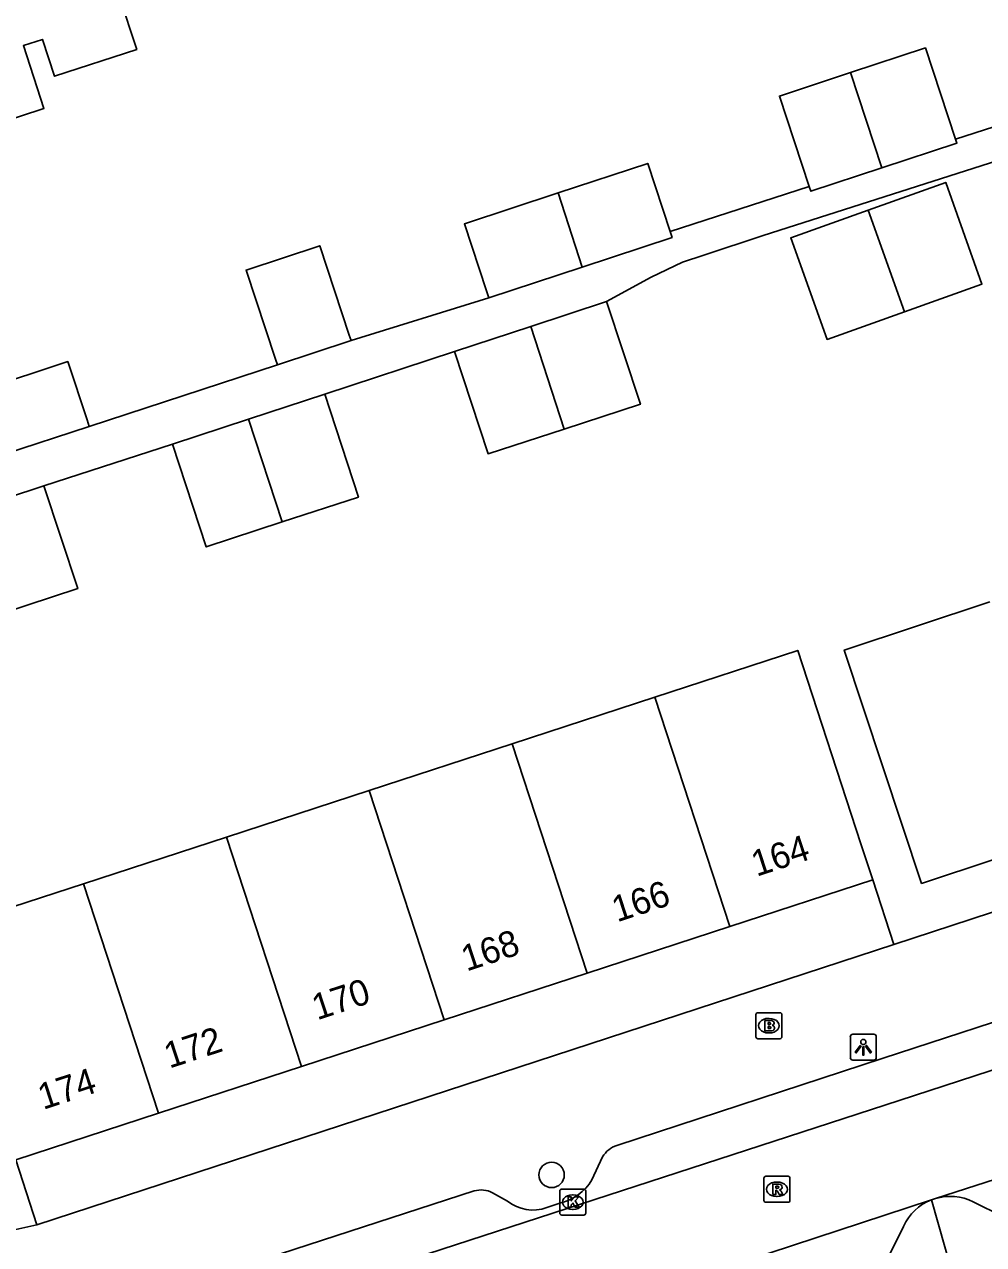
# Model space of a CAD drawing. Extents: x 158087 to 159494, y 382905 to 383981.
# Drawn here: x 159304.05 to 159340.98, y 382951.93 to 382998.9 of the extents above; entities that cross this region are included whole.
import ezdxf

# ---------------------------------------------------------------- set-up
doc = ezdxf.new("R2010")
doc.units = 0
for name, color, linetype in [('IMGEO_Boom', 7, 'Continuous'), ('IMGEO_Brandkraan', 7, 'Continuous'), ('IMGEO_Erf', 7, 'Continuous'), ('IMGEO_Kolk', 7, 'Continuous'), ('IMGEO_Lichtpunt', 7, 'Continuous'), ('IMGEO_Pand', 7, 'Continuous'), ('IMGEO_Pand_nummerreeks', 7, 'Continuous'), ('IMGEO_Pand_vergunning_verleend', 7, 'Continuous'), ('IMGEO_Rijbaan_lokaal_open', 7, 'Continuous'), ('IMGEO_Rioolput', 7, 'Continuous'), ('IMGEO_Voetpad_open', 7, 'Continuous')]:
    doc.layers.add(name, color=color, linetype=linetype)

msp = doc.modelspace()

# ---------------------------------------------------------------- linework, layer by layer
at = {"layer": 'IMGEO_Boom'}
msp.add_circle((159324.346, 382954.614), 0.489, dxfattribs=at)
at = {"layer": 'IMGEO_Brandkraan'}
for p, q in [((159332.285, 382960.859), (159333.137, 382960.859)), ((159332.21, 382959.933), (159332.21, 382960.785)), ((159332.698, 382960.639), (159332.723, 382960.639)), ((159333.211, 382960.785), (159333.211, 382959.933)), ((159333.137, 382959.859), (159332.285, 382959.859)), ((159332.721, 382960.079), (159332.696, 382960.079))]:
    msp.add_line(p, q, dxfattribs=at)
for points in [[(159332.285, 382960.859), (159333.137, 382960.859)], [(159332.21, 382959.933), (159332.21, 382960.785)], [(159332.558, 382960.559), (159332.558, 382960.159), (159332.771, 382960.159)], [(159332.789, 382960.559), (159332.558, 382960.559)], [(159332.737, 382960.478), (159332.683, 382960.478), (159332.683, 382960.402)], [(159332.683, 382960.402), (159332.736, 382960.402)], [(159332.745, 382960.326), (159332.683, 382960.326), (159332.683, 382960.245)], [(159333.211, 382960.785), (159333.211, 382959.933)], [(159333.137, 382959.859), (159332.285, 382959.859)], [(159332.683, 382960.245), (159332.745, 382960.245)]]:
    msp.add_lwpolyline(points, dxfattribs=at)
for centre, radius, start, end in [((159332.287, 382960.783), 0.0765, 91.552, 178.448), ((159332.287, 382960.783), 0.0765, 91.552, 178.448), ((159333.135, 382960.783), 0.0765, 1.552, 88.448), ((159333.135, 382960.783), 0.0765, 1.552, 88.448), ((159332.738, 382960.44), 0.0379, 267.8285, 90.9355), ((159332.746, 382960.285), 0.0404, 269.8759, 90.5077), ((159332.793, 382960.414), 0.145, 59.4692, 91.5367), ((159332.818, 382960.461), 0.0922, 285.5137, 58.1501), ((159332.823, 382960.269), 0.105, 301.3115, 78.989), ((159332.287, 382959.935), 0.0765, 181.552, 268.448), ((159332.287, 382959.935), 0.0765, 181.552, 268.448), ((159332.777, 382960.41), 0.251, 268.6676, 293.5347), ((159333.135, 382959.935), 0.0765, 271.552, 358.448), ((159333.135, 382959.935), 0.0765, 271.552, 358.448)]:
    msp.add_arc(centre, radius, start, end, dxfattribs=at)
for centre, major_axis, ratio, start_param, end_param in [((159332.697, 382960.359), (-0.387, 0.002), 0.722429, 4.712389, 7.853982), ((159332.722, 382960.359), (-0.39, 0.002), 0.717154, 1.570796, 4.712389)]:
    msp.add_ellipse(centre, major_axis=major_axis, ratio=ratio, start_param=start_param, end_param=end_param, dxfattribs=at)
at = {"layer": 'IMGEO_Erf'}
msp.add_lwpolyline([(159337.523, 382963.484), (159336.71, 382965.971)], dxfattribs=at)
at = {"layer": 'IMGEO_Kolk'}
for p, q in [((159324.66, 382953.142), (159324.66, 382953.994)), ((159324.735, 382954.068), (159325.587, 382954.068)), ((159325.148, 382953.848), (159325.173, 382953.848)), ((159325.661, 382953.994), (159325.661, 382953.142)), ((159325.171, 382953.288), (159325.146, 382953.288)), ((159325.587, 382953.068), (159324.735, 382953.068))]:
    msp.add_line(p, q, dxfattribs=at)
for points in [[(159324.66, 382953.142), (159324.66, 382953.994)], [(159324.735, 382954.068), (159325.587, 382954.068)], [(159324.981, 382953.768), (159325.104, 382953.768), (159325.104, 382953.617), (159325.234, 382953.768), (159325.398, 382953.768), (159325.252, 382953.617), (159325.405, 382953.368), (159325.253, 382953.368), (159325.168, 382953.532), (159325.104, 382953.465), (159325.104, 382953.368), (159324.981, 382953.368), (159324.981, 382953.768)], [(159325.661, 382953.994), (159325.661, 382953.142)], [(159325.587, 382953.068), (159324.735, 382953.068)]]:
    msp.add_lwpolyline(points, dxfattribs=at)
for centre, start, end in [((159324.737, 382953.992), 91.552, 178.448), ((159324.737, 382953.992), 91.552, 178.448), ((159325.585, 382953.992), 1.552, 88.448), ((159325.585, 382953.992), 1.552, 88.448), ((159324.737, 382953.144), 181.552, 268.448), ((159324.737, 382953.144), 181.552, 268.448), ((159325.585, 382953.144), 271.552, 358.448), ((159325.585, 382953.144), 271.552, 358.448)]:
    msp.add_arc(centre, 0.0765, start, end, dxfattribs=at)
for centre, major_axis, ratio, start_param, end_param in [((159325.147, 382953.568), (-0.387, 0.002), 0.722429, 4.712389, 7.853982), ((159325.172, 382953.568), (-0.39, 0.002), 0.717154, 1.570796, 4.712389)]:
    msp.add_ellipse(centre, major_axis=major_axis, ratio=ratio, start_param=start_param, end_param=end_param, dxfattribs=at)
at = {"layer": 'IMGEO_Lichtpunt'}
for p, q in [((159335.846, 382959.934), (159335.846, 382959.127)), ((159335.846, 382959.934), (159335.846, 382959.127)), ((159336.748, 382960.029), (159335.94, 382960.029)), ((159336.748, 382960.029), (159335.94, 382960.029)), ((159336.842, 382959.127), (159336.842, 382959.934)), ((159336.842, 382959.127), (159336.842, 382959.934)), ((159335.94, 382959.033), (159336.748, 382959.033)), ((159335.94, 382959.033), (159336.748, 382959.033))]:
    msp.add_line(p, q, dxfattribs=at)
for points in [[(159336.22, 382959.598), (159336.259, 382959.57), (159336.071, 382959.308), (159336.033, 382959.335), (159336.22, 382959.598)], [(159336.322, 382959.55), (159336.369, 382959.55), (159336.369, 382959.228), (159336.322, 382959.228), (159336.322, 382959.55)], [(159336.432, 382959.57), (159336.47, 382959.597), (159336.657, 382959.335), (159336.618, 382959.307), (159336.432, 382959.57)]]:
    msp.add_lwpolyline(points, dxfattribs=at)
msp.add_circle((159336.345, 382959.732), 0.0994, dxfattribs=at)
for centre, start, end in [((159335.94, 382959.934), 90, 180), ((159335.94, 382959.934), 90, 180), ((159336.748, 382959.934), 0, 90), ((159336.748, 382959.934), 0, 90), ((159335.94, 382959.127), 180, 270), ((159335.94, 382959.127), 180, 270), ((159336.748, 382959.127), 270, 0), ((159336.748, 382959.127), 270, 360)]:
    msp.add_arc(centre, 0.0946, start, end, dxfattribs=at)
at = {"layer": 'IMGEO_Pand'}
for points in [[(159304.972, 383008.394), (159306.518, 383003.64), (159307.702, 383000), (159308.374, 382997.933), (159305.207, 382996.903), (159304.746, 382998.32), (159304.009, 382998.08), (159304.799, 382995.656), (159299.588, 382993.958), (159297.964, 382998.943)], [(159335.857, 382997.043), (159338.739, 382997.994), (159339.899, 382994.476)], [(159334.263, 382992.655), (159333.115, 382996.139), (159335.857, 382997.043)], [(159337.065, 382993.378), (159335.857, 382997.043)], [(159339.899, 382994.476), (159339.948, 382994.329), (159337.065, 382993.378)], [(159324.595, 382992.412), (159328.045, 382993.55), (159328.91, 382990.926)], [(159337.065, 382993.378), (159334.323, 382992.474), (159334.263, 382992.655)], [(159321.927, 382988.369), (159321.837, 382988.641), (159320.986, 382991.222), (159324.595, 382992.412)], [(159324.595, 382992.412), (159325.527, 382989.556)], [(159328.91, 382990.926), (159328.986, 382990.697), (159325.527, 382989.556)], [(159313.791, 382985.793), (159313.717, 382986.018), (159312.586, 382989.445), (159315.419, 382990.38), (159316.555, 382986.934), (159316.623, 382986.727)], [(159325.527, 382989.556), (159321.927, 382988.369)], [(159323.546, 382987.273), (159326.461, 382988.231)], [(159324.832, 382983.325), (159327.763, 382984.28), (159326.461, 382988.231)], [(159320.604, 382986.307), (159323.546, 382987.273)], [(159324.832, 382983.325), (159323.546, 382987.273)], [(159316.623, 382986.727), (159313.791, 382985.793)], [(159320.604, 382986.307), (159321.901, 382982.37), (159324.832, 382983.325)], [(159303.246, 382982.341), (159303.158, 382982.607), (159302.423, 382984.835), (159305.72, 382985.922), (159306.461, 382983.674), (159306.542, 382983.427)], [(159312.681, 382983.7), (159315.61, 382984.66)], [(159313.977, 382979.747), (159316.906, 382980.707), (159315.61, 382984.66)], [(159306.542, 382983.427), (159303.246, 382982.341)], [(159309.752, 382982.74), (159312.681, 382983.7)], [(159313.977, 382979.747), (159312.681, 382983.7)], [(159309.752, 382982.74), (159311.048, 382978.787), (159313.977, 382979.747)], [(159301.875, 382980.172), (159304.801, 382981.136)], [(159303.177, 382976.222), (159306.104, 382977.186), (159304.801, 382981.136)], [(159336.71, 382965.971), (159336.255, 382967.363), (159333.824, 382974.802), (159328.325, 382973.007)], [(159328.325, 382973.007), (159322.826, 382971.211)], [(159328.325, 382973.007), (159331.209, 382964.174)], [(159322.826, 382971.211), (159317.328, 382969.416)], [(159325.71, 382962.378), (159322.826, 382971.211)], [(159317.328, 382969.416), (159311.829, 382967.62)], [(159320.212, 382960.582), (159317.328, 382969.416)], [(159311.829, 382967.62), (159306.33, 382965.825)], [(159314.713, 382958.786), (159311.829, 382967.62)], [(159336.71, 382965.971), (159331.209, 382964.174)], [(159306.33, 382965.825), (159300.831, 382964.029), (159301.133, 382963.106)], [(159306.33, 382965.825), (159309.215, 382956.99)], [(159331.209, 382964.174), (159325.71, 382962.378)], [(159320.212, 382960.582), (159325.71, 382962.378)], [(159314.713, 382958.786), (159320.212, 382960.582)], [(159309.215, 382956.99), (159314.713, 382958.786)], [(159309.215, 382956.99), (159303.717, 382955.194)]]:
    msp.add_lwpolyline(points, dxfattribs=at)
at = {"layer": 'IMGEO_Pand_vergunning_verleend'}
for points in [[(159336.535, 382991.753), (159339.518, 382992.816), (159340.913, 382988.902), (159337.931, 382987.838)], [(159337.931, 382987.838), (159334.949, 382986.775), (159333.553, 382990.689), (159336.535, 382991.753)], [(159336.535, 382991.753), (159337.931, 382987.838)], [(159344.197, 382967.693), (159338.587, 382965.835), (159335.611, 382974.818), (159341.222, 382976.677)]]:
    msp.add_lwpolyline(points, dxfattribs=at)
at = {"layer": 'IMGEO_Rijbaan_lokaal_open'}
for points in [[(159337.724, 382957.484), (159346.431, 382960.318)], [(159304.632, 382946.716), (159337.724, 382957.484)], [(159347.641, 382956.457), (159339.122, 382953.708)], [(159338.967, 382953.657), (159305.924, 382942.804)], [(159338.967, 382953.657), (159339.122, 382953.708)]]:
    msp.add_lwpolyline(points, dxfattribs=at)
at = {"layer": 'IMGEO_Rioolput'}
for p, q in [((159332.521, 382953.636), (159332.521, 382954.488)), ((159332.596, 382954.562), (159333.448, 382954.562)), ((159333.009, 382954.342), (159333.034, 382954.342)), ((159333.522, 382954.488), (159333.522, 382953.636)), ((159333.032, 382953.782), (159333.007, 382953.782)), ((159333.448, 382953.562), (159332.596, 382953.562))]:
    msp.add_line(p, q, dxfattribs=at)
for points in [[(159332.521, 382953.636), (159332.521, 382954.488)], [(159332.596, 382954.562), (159333.448, 382954.562)], [(159333.11, 382954.26), (159332.858, 382954.262), (159332.858, 382953.862)], [(159333.522, 382954.488), (159333.522, 382953.636)], [(159332.858, 382953.862), (159332.982, 382953.862), (159332.982, 382954.024), (159332.993, 382954.024)], [(159333.036, 382954.181), (159332.982, 382954.181), (159332.982, 382954.1)], [(159332.982, 382954.1), (159333.034, 382954.1)], [(159333.04, 382953.995), (159333.111, 382953.862), (159333.251, 382953.862), (159333.186, 382953.988)], [(159333.448, 382953.562), (159332.596, 382953.562)]]:
    msp.add_lwpolyline(points, dxfattribs=at)
for centre, radius, start, end in [((159332.598, 382954.486), 0.0765, 91.552, 178.448), ((159332.598, 382954.486), 0.0765, 91.552, 178.448), ((159333.109, 382954.15), 0.109, 350.3612, 89.416), ((159333.446, 382954.486), 0.0765, 1.552, 88.448), ((159333.446, 382954.486), 0.0765, 1.552, 88.448), ((159332.992, 382953.971), 0.0533, 26.0293, 88.6989), ((159333.018, 382954.289), 0.19, 274.7715, 282.9687), ((159333.042, 382954.085), 0.0964, 77.0061, 93.1865), ((159333.056, 382954.142), 0.0378, 276.6634, 79.6772), ((159333.107, 382954.15), 0.112, 277.5842, 350.9817), ((159333.091, 382953.935), 0.108, 29.5134, 73.7905), ((159332.598, 382953.638), 0.0765, 181.552, 268.448), ((159332.598, 382953.638), 0.0765, 181.552, 268.448), ((159333.446, 382953.638), 0.0765, 271.552, 358.448), ((159333.446, 382953.638), 0.0765, 271.552, 358.448)]:
    msp.add_arc(centre, radius, start, end, dxfattribs=at)
for centre, major_axis, ratio, start_param, end_param in [((159333.008, 382954.062), (-0.387, 0.002), 0.722429, 4.712389, 7.853982), ((159333.033, 382954.062), (-0.39, 0.002), 0.717154, 1.570796, 4.712389)]:
    msp.add_ellipse(centre, major_axis=major_axis, ratio=ratio, start_param=start_param, end_param=end_param, dxfattribs=at)
at = {"layer": 'IMGEO_Voetpad_open'}
for points in [[(159326.461, 382988.231), (159328.173, 382989.174), (159329.385, 382989.745), (159330.21, 382990.017), (159332.496, 382990.769), (159361.473, 383000.053), (159363.796, 383000.817), (159364.998, 383001.211), (159368.41, 382990.764), (159373.472, 382975.264)], [(159345.841, 382996.396), (159339.899, 382994.476)], [(159334.263, 382992.655), (159328.91, 382990.926)], [(159321.927, 382988.369), (159316.623, 382986.727)], [(159315.61, 382984.66), (159320.604, 382986.307)], [(159313.791, 382985.793), (159306.542, 382983.427)], [(159304.801, 382981.136), (159309.752, 382982.74)], [(159373.472, 382975.264), (159337.523, 382963.484)], [(159337.523, 382963.484), (159304.533, 382952.697)], [(159326.859, 382955.751), (159337.112, 382959.106), (159343.718, 382961.268)], [(159304.533, 382952.697), (159303.717, 382955.194)], [(159325.899, 382954.422), (159326.311, 382955.311)], [(159306.45, 382949.149), (159321.369, 382953.999)], [(159322.074, 382953.928), (159322.647, 382953.611)], [(159324.159, 382953.357), (159324.658, 382953.527)], [(159339.753, 382950.899), (159338.967, 382953.657)], [(159340.576, 382953.584), (159341.72, 382953.012)], [(159304.533, 382952.697), (159302.662, 382952.288)], [(159337.894, 382952.634), (159337.349, 382951.544)]]:
    msp.add_lwpolyline(points, dxfattribs=at)
for centre, radius, start, end in [((159327.155, 382954.821), 0.976, 107.6638, 149.8595), ((159324.179, 382955.499), 2.029, 283.6516, 327.9461), ((159321.635, 382953.104), 0.934, 61.9576, 106.5408), ((159339.689, 382951.77), 2.019, 63.9415, 106.3095), ((159323.628, 382954.821), 1.558, 230.9793, 289.9486), ((159339.695, 382951.82), 1.976, 111.6026, 155.6643)]:
    msp.add_arc(centre, radius, start, end, dxfattribs=at)

# ---------------------------------------------------------------- texts
at = {"layer": 'IMGEO_Pand_nummerreeks'}
for s, p in [('164', (159332.235, 382966.088)), ('166', (159326.865, 382964.334)), ('168', (159321.07, 382962.44)), ('170', (159315.322, 382960.563)), ('172', (159309.629, 382958.703)), ('174', (159304.77, 382957.116))]:
    msp.add_text(s, height=1, rotation=18.0883, dxfattribs=at).set_placement(p)

doc.saveas('drawing.dxf')
